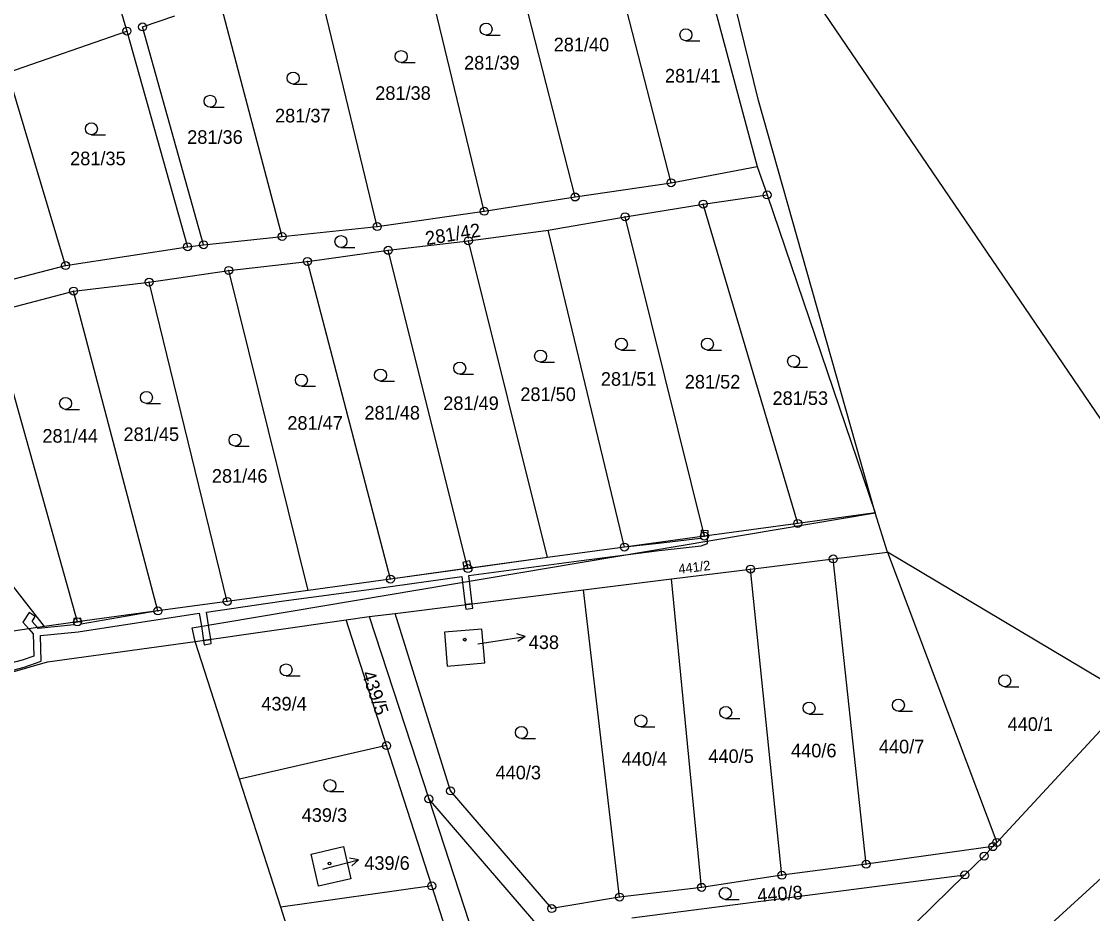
# Model space of a CAD drawing. Extents: x -504988 to -494607, y -1123820 to -1114018.
# Drawn here: x -496854.6 to -496720.6, y -1120483.5 to -1120371.9 of the extents above; entities that cross this region are included whole.
import ezdxf

# ---------------------------------------------------------------- set-up
doc = ezdxf.new("R2010")
doc.units = 0
for name, color, linetype in [('Hranice parcel', 7, 'Continuous'), ('Parcelní čísla', 7, 'Continuous'), ('Pop  PČ popisy', 7, 'Continuous'), ('Poz předměty', 7, 'Continuous'), ('Věcná břemena k části', 7, 'Continuous'), ('Značky bodu BP', 7, 'Continuous'), ('Značky budov', 7, 'Continuous'), ('Značky kultur', 7, 'Continuous')]:
    doc.layers.add(name, color=color, linetype=linetype)

msp = doc.modelspace()

# ---------------------------------------------------------------- linework, layer by layer
at = {"layer": 'Hranice parcel'}
for p, q in [((-496849.19, -1120346.82), (-496841.42, -1120373.13)), ((-496772.12, -1120354.48), (-496762.55, -1120390.05)), ((-496773.32, -1120392.1), (-496782.24, -1120357.41)), ((-496785.34, -1120393.88), (-496793.88, -1120360.46)), ((-496796.7, -1120395.67), (-496804.53, -1120363.36)), ((-496810.1, -1120397.58), (-496817.65, -1120366.4)), ((-496822, -1120398.82), (-496829.67, -1120369.74)), ((-496856.31, -1120378.3), (-496841.42, -1120373.13)), ((-496841.42, -1120373.13), (-496833.83, -1120400.11)), ((-496849.1, -1120402.45), (-496856.31, -1120378.3)), ((-496773.32, -1120392.1), (-496762.55, -1120390.05)), ((-496762.55, -1120390.05), (-496761.3, -1120393.62)), ((-496785.34, -1120393.88), (-496773.32, -1120392.1)), ((-496796.7, -1120395.67), (-496785.34, -1120393.88)), ((-496769.29, -1120394.77), (-496761.3, -1120393.62)), ((-496761.3, -1120393.62), (-496747.78, -1120433.39)), ((-496810.1, -1120397.58), (-496796.7, -1120395.67)), ((-496779.08, -1120396.35), (-496769.29, -1120394.77)), ((-496757.47, -1120434.71), (-496769.29, -1120394.77)), ((-496788.71, -1120398.01), (-496779.08, -1120396.35)), ((-496769.15, -1120436.3), (-496779.08, -1120396.35)), ((-496822, -1120398.82), (-496810.1, -1120397.58)), ((-496798.69, -1120399.36), (-496788.71, -1120398.01)), ((-496779.17, -1120437.67), (-496788.71, -1120398.01)), ((-496833.83, -1120400.11), (-496831.83, -1120399.85)), ((-496831.83, -1120399.85), (-496822, -1120398.82)), ((-496808.72, -1120400.55), (-496798.69, -1120399.36)), ((-496788.79, -1120438.99), (-496798.69, -1120399.36)), ((-496849.1, -1120402.45), (-496833.83, -1120400.11)), ((-496818.83, -1120401.93), (-496808.72, -1120400.55)), ((-496798.74, -1120440.35), (-496808.72, -1120400.55)), ((-496863.86, -1120406.23), (-496849.1, -1120402.45)), ((-496828.68, -1120403.06), (-496818.83, -1120401.93)), ((-496808.44, -1120441.68), (-496818.83, -1120401.93)), ((-496838.64, -1120404.52), (-496828.68, -1120403.06)), ((-496818.73, -1120443.08), (-496828.68, -1120403.06)), ((-496848.09, -1120405.65), (-496838.64, -1120404.52)), ((-496828.87, -1120444.47), (-496838.64, -1120404.52)), ((-496858.45, -1120408.38), (-496848.09, -1120405.65)), ((-496837.55, -1120445.66), (-496848.09, -1120405.65)), ((-496847.61, -1120447.03), (-496858.45, -1120408.38)), ((-496851.74, -1120447.59), (-496877.69, -1120414.55)), ((-496747.78, -1120433.39), (-496757.47, -1120434.71)), ((-496746.23, -1120438.3), (-496747.78, -1120433.39)), ((-496757.47, -1120434.71), (-496769.15, -1120436.3)), ((-496769.15, -1120436.3), (-496779.17, -1120437.67)), ((-496779.17, -1120437.67), (-496788.79, -1120438.99)), ((-496753.03, -1120439.15), (-496746.23, -1120438.3)), ((-496715.75, -1120456.46), (-496746.23, -1120438.3)), ((-496746.23, -1120438.3), (-496732.56, -1120474.61)), ((-496788.79, -1120438.99), (-496798.74, -1120440.35)), ((-496763.37, -1120440.43), (-496753.03, -1120439.15)), ((-496748.91, -1120477.34), (-496753.03, -1120439.15)), ((-496798.74, -1120440.35), (-496808.44, -1120441.68)), ((-496773.27, -1120441.66), (-496763.37, -1120440.43)), ((-496759.46, -1120478.72), (-496763.37, -1120440.43)), ((-496808.44, -1120441.68), (-496818.73, -1120443.08)), ((-496784.27, -1120443.03), (-496773.27, -1120441.66)), ((-496769.5, -1120480.23), (-496773.27, -1120441.66)), ((-496818.73, -1120443.08), (-496828.87, -1120444.47)), ((-496807.87, -1120445.96), (-496784.27, -1120443.03)), ((-496779.77, -1120481.45), (-496784.27, -1120443.03)), ((-496828.87, -1120444.47), (-496837.55, -1120445.66)), ((-496837.55, -1120445.66), (-496847.61, -1120447.03)), ((-496832.87, -1120449.5), (-496814, -1120446.78)), ((-496814, -1120446.78), (-496811.11, -1120446.36)), ((-496808.93, -1120462.5), (-496814, -1120446.78)), ((-496811.11, -1120446.36), (-496807.87, -1120445.96)), ((-496811.11, -1120446.36), (-496803.64, -1120469.17)), ((-496851.74, -1120447.59), (-496857.89, -1120448.5)), ((-496847.61, -1120447.03), (-496851.74, -1120447.59)), ((-496827.34, -1120466.68), (-496832.87, -1120449.5)), ((-496715.75, -1120456.46), (-496732.56, -1120474.61)), ((-496808.93, -1120462.5), (-496827.34, -1120466.68)), ((-496803.27, -1120480.05), (-496808.93, -1120462.5)), ((-496822.18, -1120482.71), (-496827.34, -1120466.68)), ((-496789.21, -1120485.94), (-496803.64, -1120469.17)), ((-496803.64, -1120469.17), (-496795.02, -1120495.49)), ((-496732.56, -1120474.61), (-496733.05, -1120475.14)), ((-496733.05, -1120475.14), (-496748.91, -1120477.34)), ((-496748.91, -1120477.34), (-496759.46, -1120478.72)), ((-496778.24, -1120484.04), (-496736.56, -1120478.68)), ((-496759.46, -1120478.72), (-496769.5, -1120480.23)), ((-496736.56, -1120478.68), (-496751.24, -1120492.97)), ((-496803.27, -1120480.05), (-496822.18, -1120482.71)), ((-496797.98, -1120496.46), (-496803.27, -1120480.05)), ((-496769.5, -1120480.23), (-496779.77, -1120481.45)), ((-496816.73, -1120499.66), (-496822.18, -1120482.71))]:
    msp.add_line(p, q, dxfattribs=at)
for points in [[(-496747.78, -1120433.39), (-496762.37, -1120381.81), (-496774.59, -1120332.04)], [(-496831.83, -1120399.85), (-496839.46, -1120372.61), (-496835.44, -1120371.23)], [(-496832.87, -1120449.5), (-496833.27, -1120447.78), (-496747.78, -1120433.39)], [(-496779.77, -1120481.45), (-496788.26, -1120482.88), (-496800.92, -1120468.17), (-496807.87, -1120445.96)], [(-496797, -1120447.92), (-496801.68, -1120448.31), (-496801.33, -1120452.55), (-496796.65, -1120452.16), (-496797, -1120447.92)], [(-496912.61, -1120469.68), (-496851.35, -1120452.04), (-496832.87, -1120449.5)], [(-496817.44, -1120480.09), (-496818.36, -1120476.06), (-496814.34, -1120475.14), (-496813.39, -1120479.18), (-496817.44, -1120480.09)], [(-496736.56, -1120478.68), (-496734.14, -1120476.32), (-496733.05, -1120475.14)]]:
    msp.add_lwpolyline(points, dxfattribs=at)
at = {"layer": 'Pop  PČ popisy'}
for p, q in [((-496797.51, -1120449.79), (-496794.54, -1120449.32)), ((-496794.54, -1120449.32), (-496791.58, -1120448.85)), ((-496791.58, -1120448.85), (-496792.64, -1120448.51)), ((-496791.58, -1120448.85), (-496792.49, -1120449.5)), ((-496816.92, -1120477.97), (-496815.35, -1120477.56)), ((-496815.35, -1120477.56), (-496812.45, -1120476.78)), ((-496812.45, -1120476.78), (-496813.55, -1120476.56)), ((-496812.45, -1120476.78), (-496813.29, -1120477.53))]:
    msp.add_line(p, q, dxfattribs=at)
at = {"layer": 'Poz předměty'}
for p, q in [((-496762.08, -1120359.26), (-496702.44, -1120446.88)), ((-496713.28, -1120473.4), (-496741.08, -1120498.75))]:
    msp.add_line(p, q, dxfattribs=at)
at = {"layer": 'Věcná břemena k části'}
for points in [[(-496769.15, -1120436.3), (-496769.33, -1120435.58), (-496769.57, -1120435.56), (-496769.62, -1120436.36)], [(-496769.33, -1120435.58), (-496769.15, -1120436.3), (-496768.71, -1120436.24), (-496768.67, -1120435.62)], [(-496799.2, -1120440.41), (-496798.74, -1120440.35), (-496798.95, -1120439.49), (-496799.37, -1120439.58)], [(-496798.95, -1120439.49), (-496798.74, -1120440.35), (-496798.31, -1120440.29), (-496798.49, -1120439.4)], [(-496799.1, -1120444.87), (-496799.03, -1120445.44), (-496798.14, -1120445.33), (-496798.21, -1120444.76)], [(-496848.06, -1120447.09), (-496847.61, -1120447.03), (-496847.16, -1120446.97), (-496847.18, -1120446.56), (-496847.73, -1120446.59), (-496848.08, -1120446.6)], [(-496830.86, -1120449.75), (-496830.94, -1120449.22), (-496831.83, -1120449.35), (-496831.74, -1120449.89)]]:
    msp.add_lwpolyline(points, close=True, dxfattribs=at)
msp.add_lwpolyline([(-496863.76, -1120455.19), (-496854.28, -1120452.68), (-496852.17, -1120451.96), (-496852.23, -1120448.74), (-496847.51, -1120448.27), (-496832.37, -1120445.93), (-496832.11, -1120447.58), (-496831.83, -1120449.35), (-496830.94, -1120449.22), (-496831.22, -1120447.43), (-496831.48, -1120445.8), (-496822.07, -1120444.44), (-496810.22, -1120442.83), (-496799.51, -1120441.33), (-496799.43, -1120442.08), (-496799.1, -1120444.87), (-496798.21, -1120444.76), (-496798.54, -1120441.93), (-496798.62, -1120441.21), (-496784.87, -1120439.37), (-496778.7, -1120438.6), (-496774.8, -1120438.11), (-496769.54, -1120437.52), (-496768.77, -1120437.21), (-496768.75, -1120436.92), (-496768.71, -1120436.24), (-496769.15, -1120436.3), (-496769.62, -1120436.36), (-496769.63, -1120436.59), (-496774.9, -1120437.21), (-496779.17, -1120437.67), (-496788.79, -1120438.99), (-496798.31, -1120440.29), (-496798.74, -1120440.35), (-496799.2, -1120440.41), (-496808.44, -1120441.68), (-496818.73, -1120443.08), (-496828.87, -1120444.47), (-496837.55, -1120445.66), (-496847.15, -1120447.3), (-496847.16, -1120446.97), (-496847.61, -1120447.03), (-496848.06, -1120447.09), (-496848.04, -1120447.41), (-496852.51, -1120447.86), (-496852.63, -1120447.72), (-496853.3, -1120446.98), (-496852.9, -1120446.36), (-496853.65, -1120445.87), (-496854.44, -1120447.08), (-496853.71, -1120447.88), (-496853.14, -1120448.51), (-496853.09, -1120451.32), (-496854.54, -1120451.82), (-496864, -1120454.33)], dxfattribs=at)
at = {"layer": 'Značky bodu BP'}
for centre, radius in [((-496841.42, -1120373.13), 0.5), ((-496841.42, -1120373.13), 0.0303), ((-496839.46, -1120372.61), 0.5), ((-496839.46, -1120372.61), 0.0303), ((-496773.32, -1120392.1), 0.5), ((-496773.32, -1120392.1), 0.0303), ((-496761.3, -1120393.62), 0.5), ((-496785.34, -1120393.88), 0.5), ((-496785.34, -1120393.88), 0.0303), ((-496769.29, -1120394.77), 0.5), ((-496761.3, -1120393.62), 0.0303), ((-496796.7, -1120395.67), 0.5), ((-496796.7, -1120395.67), 0.0303), ((-496779.08, -1120396.35), 0.5), ((-496769.29, -1120394.77), 0.0303), ((-496810.1, -1120397.58), 0.5), ((-496779.08, -1120396.35), 0.0303), ((-496822, -1120398.82), 0.5), ((-496810.1, -1120397.58), 0.0303), ((-496833.83, -1120400.11), 0.5), ((-496831.83, -1120399.85), 0.5), ((-496831.83, -1120399.85), 0.0303), ((-496822, -1120398.82), 0.0303), ((-496798.69, -1120399.36), 0.5), ((-496798.69, -1120399.36), 0.0303), ((-496833.83, -1120400.11), 0.0303), ((-496808.72, -1120400.55), 0.5), ((-496808.72, -1120400.55), 0.0303), ((-496849.1, -1120402.45), 0.5), ((-496849.1, -1120402.45), 0.0303), ((-496828.68, -1120403.06), 0.5), ((-496818.83, -1120401.93), 0.5), ((-496818.83, -1120401.93), 0.0303), ((-496828.68, -1120403.06), 0.0303), ((-496848.09, -1120405.65), 0.5), ((-496838.64, -1120404.52), 0.5), ((-496838.64, -1120404.52), 0.0303), ((-496848.09, -1120405.65), 0.0303), ((-496757.47, -1120434.71), 0.5), ((-496757.47, -1120434.71), 0.0303), ((-496769.15, -1120436.3), 0.5), ((-496779.17, -1120437.67), 0.5), ((-496769.15, -1120436.3), 0.0303), ((-496779.17, -1120437.67), 0.0303), ((-496753.03, -1120439.15), 0.5), ((-496798.74, -1120440.35), 0.5), ((-496763.37, -1120440.43), 0.5), ((-496753.03, -1120439.15), 0.0303), ((-496808.44, -1120441.68), 0.5), ((-496798.74, -1120440.35), 0.0303), ((-496763.37, -1120440.43), 0.0303), ((-496808.44, -1120441.68), 0.0303), ((-496828.87, -1120444.47), 0.5), ((-496837.55, -1120445.66), 0.5), ((-496828.87, -1120444.47), 0.0303), ((-496847.61, -1120447.03), 0.5), ((-496837.55, -1120445.66), 0.0303), ((-496847.61, -1120447.03), 0.0303), ((-496808.93, -1120462.5), 0.5), ((-496808.93, -1120462.5), 0.0303), ((-496800.92, -1120468.17), 0.5), ((-496800.92, -1120468.17), 0.0303), ((-496803.64, -1120469.17), 0.5), ((-496803.64, -1120469.17), 0.0303), ((-496733.05, -1120475.14), 0.5), ((-496732.56, -1120474.61), 0.5), ((-496732.56, -1120474.61), 0.0303), ((-496734.14, -1120476.32), 0.5), ((-496734.14, -1120476.32), 0.0303), ((-496733.05, -1120475.14), 0.0303), ((-496748.91, -1120477.34), 0.5), ((-496748.91, -1120477.34), 0.0303), ((-496759.46, -1120478.72), 0.5), ((-496759.46, -1120478.72), 0.0303), ((-496736.56, -1120478.68), 0.5), ((-496736.56, -1120478.68), 0.0303), ((-496803.27, -1120480.05), 0.5), ((-496803.27, -1120480.05), 0.0303), ((-496769.5, -1120480.23), 0.5), ((-496769.5, -1120480.23), 0.0303), ((-496779.77, -1120481.45), 0.5), ((-496779.77, -1120481.45), 0.0303), ((-496788.26, -1120482.88), 0.5), ((-496788.26, -1120482.88), 0.0303)]:
    msp.add_circle(centre, radius, dxfattribs=at)
at = {"layer": 'Značky budov'}
for centre in [(-496799.15, -1120449.25), (-496816.08, -1120477.24)]:
    msp.add_circle(centre, 0.175, dxfattribs=at)
at = {"layer": 'Značky kultur'}
for p, q in [((-496796.47, -1120373.63), (-496794.72, -1120373.63)), ((-496771.47, -1120374.34), (-496769.72, -1120374.34)), ((-496807.1, -1120377.06), (-496805.35, -1120377.06)), ((-496820.62, -1120379.75), (-496818.87, -1120379.75)), ((-496831.01, -1120382.65), (-496829.26, -1120382.65)), ((-496845.87, -1120386.1), (-496844.12, -1120386.1)), ((-496814.64, -1120400.2), (-496812.89, -1120400.2)), ((-496779.54, -1120413.02), (-496777.79, -1120413.02)), ((-496768.77, -1120413.02), (-496767.02, -1120413.02)), ((-496789.66, -1120414.53), (-496787.91, -1120414.53)), ((-496799.78, -1120416.04), (-496798.03, -1120416.04)), ((-496758, -1120415.18), (-496756.25, -1120415.18)), ((-496809.69, -1120416.9), (-496807.94, -1120416.9)), ((-496819.59, -1120417.54), (-496817.84, -1120417.54)), ((-496838.98, -1120419.7), (-496837.23, -1120419.7)), ((-496849.1, -1120420.45), (-496847.35, -1120420.45)), ((-496827.89, -1120425.04), (-496826.14, -1120425.04)), ((-496821.5, -1120453.78), (-496819.75, -1120453.78)), ((-496731.56, -1120455.13), (-496729.81, -1120455.13)), ((-496756.05, -1120458.55), (-496754.3, -1120458.55)), ((-496744.88, -1120458.19), (-496743.13, -1120458.19)), ((-496777.11, -1120460.17), (-496775.36, -1120460.17)), ((-496766.49, -1120459.09), (-496764.74, -1120459.09)), ((-496792.06, -1120461.61), (-496790.31, -1120461.61)), ((-496816.02, -1120468.25), (-496814.27, -1120468.25)), ((-496766.54, -1120481.74), (-496764.79, -1120481.74))]:
    msp.add_line(p, q, dxfattribs=at)
for centre in [(-496796.47, -1120372.88), (-496771.47, -1120373.59), (-496807.1, -1120376.31), (-496820.62, -1120379), (-496831.01, -1120381.9), (-496845.87, -1120385.35), (-496814.64, -1120399.45), (-496779.54, -1120412.27), (-496768.77, -1120412.27), (-496789.66, -1120413.78), (-496799.78, -1120415.29), (-496758, -1120414.43), (-496819.59, -1120416.79), (-496809.69, -1120416.15), (-496838.98, -1120418.95), (-496849.1, -1120419.7), (-496827.89, -1120424.29), (-496821.5, -1120453.03), (-496731.56, -1120454.38), (-496766.49, -1120458.34), (-496756.05, -1120457.8), (-496744.88, -1120457.44), (-496777.11, -1120459.42), (-496792.06, -1120460.86), (-496816.02, -1120467.5), (-496766.54, -1120480.99)]:
    msp.add_circle(centre, 0.75, dxfattribs=at)

# ---------------------------------------------------------------- texts
at = {"layer": 'Parcelní čísla'}
for s, p in [('281/40', (-496788.02, -1120375.66)), ('281/39', (-496799.23, -1120377.94)), ('281/41', (-496774.09, -1120379.56)), ('281/38', (-496810.35, -1120381.73)), ('281/37', (-496822.89, -1120384.55)), ('281/36', (-496833.88, -1120387.23)), ('281/35', (-496848.53, -1120389.91)), ('281/51', (-496782.11, -1120417.49)), ('281/52', (-496771.61, -1120417.84)), ('281/49', (-496801.84, -1120420.52)), ('281/50', (-496792.19, -1120419.4)), ('281/53', (-496760.63, -1120419.89)), ('281/48', (-496811.7, -1120421.72)), ('281/47', (-496821.35, -1120422.99)), ('281/45', (-496841.85, -1120424.4)), ('281/44', (-496852, -1120424.61)), ('281/46', (-496830.79, -1120429.62)), ('438', (-496791.14, -1120450.42)), ('439/4', (-496824.6, -1120458.11)), ('440/1', (-496731.21, -1120460.66)), ('440/5', (-496768.66, -1120464.67)), ('440/6', (-496758.31, -1120463.97)), ('440/7', (-496747.32, -1120463.47)), ('440/4', (-496779.51, -1120465.02)), ('440/3', (-496795.29, -1120466.72)), ('439/3', (-496819.55, -1120472.04)), ('439/6', (-496811.72, -1120478.04))]:
    msp.add_text(s, height=1.7, dxfattribs=at).set_placement(p)
for s, height, rotation, p in [('281/42', 1.7, 9, (-496803.94, -1120399.91)), ('441/2', 1.2, 7, (-496772.33, -1120441.02)), ('439/5', 1.7, 289, (-496812.07, -1120453.47)), ('440/8', 1.7, 4, (-496762.48, -1120482.09))]:
    msp.add_text(s, height=height, rotation=rotation, dxfattribs=at).set_placement(p)

doc.saveas('drawing.dxf')
